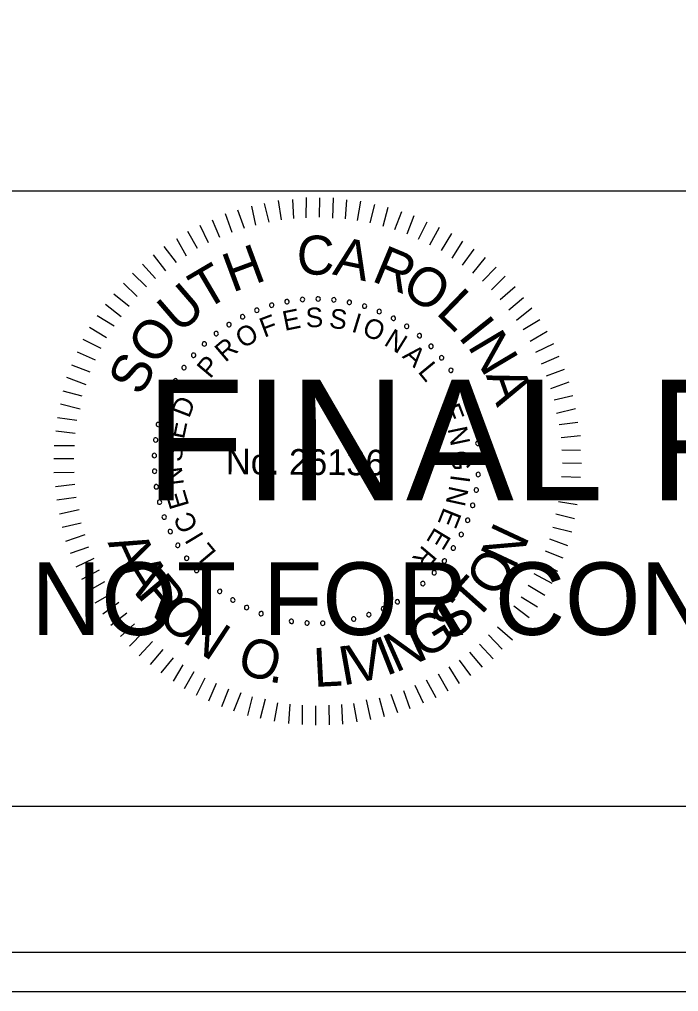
# Model space of a CAD drawing. Extents: x 967 to 1746, y 964 to 7904.
# Drawn here: x 1170.56 to 1189.3, y 7403.72 to 7431.36 of the extents above; entities that cross this region are included whole.
import ezdxf

# ---------------------------------------------------------------- set-up
doc = ezdxf.new("R2010")
doc.units = 0
for name, color, linetype in [('RD_SHT_Bndy', 7, 'Continuous'), ('RD_SHT_IplotShp', 7, 'Continuous'), ('RD_SHT_Misc1', 7, 'Continuous'), ('RD_SHT_Misc2', 7, 'Continuous'), ('RD_Sketch1', 7, 'Continuous')]:
    doc.layers.add(name, color=color, linetype=linetype)

msp = doc.modelspace()

# ---------------------------------------------------------------- linework, layer by layer
at = {"layer": 'RD_SHT_Bndy'}
for p, q in [((996.114, 7426.486), (1323.886, 7426.486)), ((1323.886, 7408.983), (996.114, 7408.983))]:
    msp.add_line(p, q, dxfattribs=at)
at = {"layer": 'RD_SHT_IplotShp'}
for points in [[(967.409, 7403.72), (1326.285, 7403.72), (1326.285, 7623.72), (967.409, 7623.72)], [(988.525, 7404.84), (1326.285, 7404.84), (1326.285, 7622.6), (988.525, 7622.6)]]:
    msp.add_lwpolyline(points, close=True, dxfattribs=at)
at = {"layer": 'RD_SHT_Misc1'}
for p, q in [((1178.717, 7425.719), (1178.722, 7426.295)), ((1179.093, 7425.739), (1179.098, 7426.292)), ((1179.469, 7425.713), (1179.489, 7426.288)), ((1177.287, 7425.508), (1177.169, 7426.054)), ((1177.657, 7425.597), (1177.53, 7426.128)), ((1178.01, 7425.663), (1177.93, 7426.209)), ((1178.364, 7425.699), (1178.33, 7426.244)), ((1179.829, 7425.687), (1179.872, 7426.231)), ((1180.174, 7425.646), (1180.271, 7426.19)), ((1180.535, 7425.573), (1180.662, 7426.102)), ((1180.902, 7425.478), (1181.045, 7426.022)), ((1176.61, 7425.306), (1176.423, 7425.83)), ((1176.964, 7425.419), (1176.769, 7425.935)), ((1181.231, 7425.384), (1181.428, 7425.896)), ((1181.584, 7425.265), (1181.78, 7425.786)), ((1175.933, 7425.005), (1175.699, 7425.506)), ((1176.264, 7425.156), (1176.053, 7425.657)), ((1181.905, 7425.109), (1182.154, 7425.606)), ((1182.226, 7424.953), (1182.506, 7425.45)), ((1175.624, 7424.846), (1175.352, 7425.332)), ((1182.562, 7424.789), (1182.85, 7425.27)), ((1175.03, 7424.445), (1174.681, 7424.9)), ((1175.308, 7424.634), (1175.036, 7425.12)), ((1182.86, 7424.572), (1183.163, 7425.053)), ((1174.729, 7424.217), (1174.372, 7424.665)), ((1183.158, 7424.378), (1183.484, 7424.828)), ((1174.435, 7423.997), (1174.062, 7424.399)), ((1183.447, 7424.145), (1183.811, 7424.587)), ((1183.729, 7423.92), (1184.116, 7424.316)), ((1174.172, 7423.753), (1173.776, 7424.148)), ((1183.98, 7423.672), (1184.368, 7424.061)), ((1173.909, 7423.479), (1173.52, 7423.858)), ((1184.232, 7423.394), (1184.657, 7423.767)), ((1173.684, 7423.197), (1173.242, 7423.546)), ((1173.451, 7422.9), (1173.009, 7423.256)), ((1184.475, 7423.108), (1184.892, 7423.45)), ((1173.257, 7422.64), (1172.776, 7422.936)), ((1184.687, 7422.807), (1185.128, 7423.156)), ((1184.885, 7422.544), (1185.355, 7422.832)), ((1173.039, 7422.312), (1172.559, 7422.6)), ((1185.081, 7422.213), (1185.56, 7422.493)), ((1172.883, 7422.006), (1172.379, 7422.256)), ((1185.24, 7421.904), (1185.756, 7422.145)), ((1172.727, 7421.677), (1172.215, 7421.904)), ((1185.399, 7421.573), (1185.907, 7421.791)), ((1172.571, 7421.333), (1172.051, 7421.53)), ((1185.549, 7421.226), (1186.057, 7421.414)), ((1172.461, 7420.974), (1171.91, 7421.178)), ((1185.669, 7420.865), (1186.185, 7421.06)), ((1172.351, 7420.652), (1171.807, 7420.787)), ((1185.759, 7420.541), (1186.297, 7420.667)), ((1172.286, 7420.276), (1171.727, 7420.419)), ((1185.832, 7420.165), (1186.371, 7420.298)), ((1172.191, 7419.955), (1171.647, 7420.029)), ((1185.906, 7419.842), (1186.436, 7419.906)), ((1172.15, 7419.587), (1171.598, 7419.653)), ((1185.964, 7419.473), (1186.51, 7419.53)), ((1172.124, 7419.234), (1171.548, 7419.239)), ((1185.977, 7419.12), (1186.514, 7419.115)), ((1172.105, 7418.866), (1171.545, 7418.871)), ((1185.997, 7418.751), (1186.542, 7418.747)), ((1172.118, 7418.482), (1171.542, 7418.471)), ((1185.971, 7418.368), (1186.508, 7418.348)), ((1172.138, 7418.136), (1171.585, 7418.072)), ((1185.952, 7418.022), (1186.497, 7417.949)), ((1172.173, 7417.768), (1171.627, 7417.688)), ((1172.262, 7417.414), (1171.701, 7417.296)), ((1185.888, 7417.655), (1186.417, 7417.566)), ((1185.808, 7417.302), (1186.345, 7417.175)), ((1172.321, 7417.037), (1171.774, 7416.911)), ((1185.729, 7416.926), (1186.265, 7416.792)), ((1172.425, 7416.707), (1171.871, 7416.519)), ((1185.634, 7416.597), (1186.146, 7416.401)), ((1172.53, 7416.36), (1172.007, 7416.173)), ((1172.681, 7416.029), (1172.165, 7415.788)), ((1185.508, 7416.253), (1186.013, 7416.057)), ((1185.352, 7415.924), (1185.857, 7415.675)), ((1172.831, 7415.705), (1172.323, 7415.441)), ((1185.188, 7415.603), (1185.7, 7415.33)), ((1172.982, 7415.374), (1172.497, 7415.094)), ((1185.024, 7415.274), (1185.498, 7414.987)), ((1173.194, 7415.042), (1172.709, 7414.762)), ((1184.822, 7414.946), (1185.288, 7414.658)), ((1173.384, 7414.78), (1172.936, 7414.453)), ((1184.62, 7414.687), (1185.055, 7414.353)), ((1173.612, 7414.478), (1173.164, 7414.129)), ((1184.403, 7414.389), (1184.814, 7414.033)), ((1173.832, 7414.177), (1173.437, 7413.812)), ((1184.155, 7414.092), (1184.574, 7413.72)), ((1174.091, 7413.945), (1173.689, 7413.541)), ((1183.899, 7413.864), (1184.28, 7413.454)), ((1174.35, 7413.674), (1173.97, 7413.263)), ((1183.644, 7413.597), (1184.024, 7413.18)), ((1174.64, 7413.442), (1174.275, 7413.022)), ((1183.358, 7413.37), (1183.715, 7412.944)), ((1174.937, 7413.209), (1174.58, 7412.782)), ((1175.212, 7413.014), (1174.932, 7412.549)), ((1183.065, 7413.141), (1183.384, 7412.709)), ((1175.525, 7412.812), (1175.245, 7412.331)), ((1182.463, 7412.755), (1182.743, 7412.269)), ((1182.764, 7412.952), (1183.059, 7412.482)), ((1175.83, 7412.633), (1175.588, 7412.136)), ((1176.159, 7412.477), (1175.94, 7411.98)), ((1182.124, 7412.581), (1182.396, 7412.08)), ((1176.503, 7412.321), (1176.307, 7411.816)), ((1176.855, 7412.211), (1176.651, 7411.69)), ((1181.122, 7412.175), (1181.31, 7411.652)), ((1181.476, 7412.28), (1181.664, 7411.771)), ((1181.8, 7412.431), (1182.041, 7411.93)), ((1177.177, 7412.1), (1177.05, 7411.572)), ((1177.545, 7412.036), (1177.409, 7411.484)), ((1177.897, 7411.933), (1177.808, 7411.412)), ((1178.25, 7411.892), (1178.207, 7411.34)), ((1179.715, 7411.88), (1179.749, 7411.327)), ((1180.061, 7411.915), (1180.149, 7411.393)), ((1180.423, 7412.012), (1180.541, 7411.458)), ((1180.791, 7412.07), (1180.926, 7411.54)), ((1178.603, 7411.866), (1178.598, 7411.313)), ((1178.978, 7411.84), (1178.974, 7411.295)), ((1179.355, 7411.86), (1179.365, 7411.307))]:
    msp.add_line(p, q, dxfattribs=at)
for centre, start, end in [((1177.734, 7423.235), 16.1422, 196.1422), ((1177.734, 7423.235), 196.1422, 16.1422), ((1178.168, 7423.337), 10.6038, 190.6038), ((1178.168, 7423.337), 190.6038, 10.6038), ((1178.609, 7423.397), 5.0653, 185.0653), ((1178.609, 7423.397), 185.0653, 5.0653), ((1179.055, 7423.414), 359.5268, 179.5268), ((1179.055, 7423.414), 179.5268, 359.5268), ((1179.5, 7423.388), 353.9884, 173.9884), ((1179.5, 7423.388), 173.9884, 353.9884), ((1179.94, 7423.319), 168.4499, 348.4499), ((1179.94, 7423.319), 348.4499, 168.4499), ((1180.372, 7423.208), 162.9114, 342.9114), ((1180.372, 7423.208), 342.9114, 162.9114), ((1176.906, 7422.908), 27.2191, 207.2191), ((1176.906, 7422.908), 207.2191, 27.2191), ((1177.312, 7423.091), 21.6807, 201.6807), ((1177.312, 7423.091), 201.6807, 21.6807), ((1180.79, 7423.056), 157.373, 337.373), ((1180.79, 7423.056), 337.373, 157.373), ((1176.52, 7422.686), 32.7576, 212.7576), ((1176.52, 7422.686), 212.7576, 32.7576), ((1181.193, 7422.864), 151.8345, 331.8345), ((1181.193, 7422.864), 331.8345, 151.8345), ((1181.574, 7422.634), 146.2961, 326.2961), ((1181.574, 7422.634), 326.2961, 146.2961), ((1176.156, 7422.428), 38.2961, 218.2961), ((1176.156, 7422.428), 218.2961, 38.2961), ((1181.932, 7422.368), 140.7576, 320.7576), ((1181.932, 7422.368), 320.7576, 140.7576), ((1175.82, 7422.135), 43.8345, 223.8345), ((1175.82, 7422.135), 223.8345, 43.8345), ((1182.263, 7422.069), 135.2191, 315.2191), ((1182.263, 7422.069), 315.2191, 135.2191), ((1175.513, 7421.812), 49.373, 229.373), ((1175.513, 7421.812), 229.373, 49.373), ((1182.563, 7421.74), 129.6807, 309.6807), ((1182.563, 7421.74), 309.6807, 129.6807), ((1175.239, 7421.461), 54.9114, 234.9114), ((1175.239, 7421.461), 234.9114, 54.9114), ((1182.83, 7421.383), 124.1422, 304.1422), ((1182.83, 7421.383), 304.1422, 124.1422), ((1175, 7421.085), 60.4499, 240.4499), ((1175, 7421.085), 240.4499, 60.4499), ((1183.061, 7421.002), 118.6038, 298.6038), ((1183.061, 7421.002), 298.6038, 118.6038), ((1174.798, 7420.687), 65.9884, 245.9884), ((1174.798, 7420.687), 245.9884, 65.9884), ((1183.255, 7420.601), 113.0653, 293.0653), ((1183.255, 7420.601), 293.0653, 113.0653), ((1174.636, 7420.272), 71.5268, 251.5268), ((1174.636, 7420.272), 251.5268, 71.5268), ((1183.408, 7420.182), 107.5268, 287.5268), ((1183.408, 7420.182), 287.5268, 107.5268), ((1174.514, 7419.843), 77.0653, 257.0653), ((1174.514, 7419.843), 257.0653, 77.0653), ((1183.521, 7419.751), 101.9884, 281.9884), ((1183.521, 7419.751), 281.9884, 101.9884), ((1174.435, 7419.405), 82.6038, 262.6038), ((1174.435, 7419.405), 262.6038, 82.6038), ((1183.592, 7419.311), 96.4499, 276.4499), ((1183.592, 7419.311), 276.4499, 96.4499), ((1174.398, 7418.961), 88.1422, 268.1422), ((1174.398, 7418.961), 268.1422, 88.1422), ((1183.619, 7418.866), 90.9114, 270.9114), ((1183.619, 7418.866), 270.9114, 90.9114), ((1174.404, 7418.515), 93.6807, 273.6807), ((1174.404, 7418.515), 273.6807, 93.6807), ((1183.604, 7418.421), 85.373, 265.373), ((1183.604, 7418.421), 265.373, 85.373), ((1174.453, 7418.072), 99.2191, 279.2191), ((1174.453, 7418.072), 279.2191, 99.2191), ((1183.546, 7417.979), 79.8345, 259.8345), ((1183.546, 7417.979), 259.8345, 79.8345), ((1174.545, 7417.636), 104.7576, 284.7576), ((1174.545, 7417.636), 284.7576, 104.7576), ((1183.445, 7417.545), 74.2961, 254.2961), ((1183.445, 7417.545), 254.2961, 74.2961), ((1174.678, 7417.211), 110.2961, 290.2961), ((1174.678, 7417.211), 290.2961, 110.2961), ((1183.303, 7417.122), 68.7576, 248.7576), ((1183.303, 7417.122), 248.7576, 68.7576), ((1174.852, 7416.8), 115.8345, 295.8345), ((1174.852, 7416.8), 295.8345, 115.8345), ((1183.121, 7416.716), 63.2191, 243.2191), ((1183.121, 7416.716), 243.2191, 63.2191), ((1175.065, 7416.409), 121.373, 301.373), ((1175.065, 7416.409), 301.373, 121.373), ((1182.9, 7416.328), 57.6807, 237.6807), ((1182.9, 7416.328), 237.6807, 57.6807), ((1175.314, 7416.039), 126.9114, 306.9114), ((1175.314, 7416.039), 306.9114, 126.9114), ((1182.643, 7415.964), 52.1422, 232.1422), ((1175.598, 7415.696), 312.4499, 132.4499), ((1182.643, 7415.964), 232.1422, 52.1422), ((1175.598, 7415.696), 132.4499, 312.4499), ((1182.353, 7415.627), 46.6038, 226.6038), ((1182.353, 7415.627), 226.6038, 46.6038), ((1175.914, 7415.381), 137.9884, 317.9884), ((1175.914, 7415.381), 317.9884, 137.9884), ((1182.03, 7415.319), 41.0653, 221.0653), ((1182.03, 7415.319), 221.0653, 41.0653), ((1176.258, 7415.099), 143.5268, 323.5268), ((1176.258, 7415.099), 323.5268, 143.5268), ((1181.68, 7415.043), 35.5268, 215.5268), ((1181.68, 7415.043), 215.5268, 35.5268), ((1176.629, 7414.851), 149.0653, 329.0653), ((1176.629, 7414.851), 329.0653, 149.0653), ((1177.021, 7414.639), 154.6038, 334.6038), ((1177.021, 7414.639), 334.6038, 154.6038), ((1180.908, 7414.6), 24.4499, 204.4499), ((1181.305, 7414.803), 29.9884, 209.9884), ((1181.305, 7414.803), 209.9884, 29.9884), ((1177.432, 7414.467), 160.1422, 340.1422), ((1177.432, 7414.467), 340.1422, 160.1422), ((1177.858, 7414.335), 345.6807, 165.6807), ((1180.065, 7414.313), 13.373, 193.373), ((1180.494, 7414.436), 18.9114, 198.9114), ((1180.494, 7414.436), 198.9114, 18.9114), ((1180.908, 7414.6), 204.4499, 24.4499), ((1177.858, 7414.335), 165.6807, 345.6807), ((1178.294, 7414.245), 351.2191, 171.2191), ((1178.294, 7414.245), 171.2191, 351.2191), ((1178.737, 7414.198), 356.7576, 176.7576), ((1178.737, 7414.198), 176.7576, 356.7576), ((1179.183, 7414.193), 2.2961, 182.2961), ((1179.183, 7414.193), 182.2961, 2.2961), ((1179.627, 7414.232), 7.8345, 187.8345), ((1179.627, 7414.232), 187.8345, 7.8345), ((1180.065, 7414.313), 193.373, 13.373)]:
    msp.add_arc(centre, 0.0627, start, end, dxfattribs=at)
at = {"layer": 'RD_Sketch1'}
msp.add_lwpolyline([(967.409, 7403.72), (1326.285, 7403.72), (1326.285, 7623.72), (967.409, 7623.72)], close=True, dxfattribs=at)

# ---------------------------------------------------------------- texts
at = {"layer": 'RD_SHT_Misc1'}
for s, height, rotation, p in [('C', 1.11, 359.5482, (1178.442, 7424.108)), ('H', 1.11, 20.3637, (1176.614, 7423.587)), ('A', 1.11, 348.1981, (1179.439, 7424.115)), ('R', 1.11, 337.4344, (1180.541, 7423.937)), ('T', 1.11, 30.4992, (1175.828, 7423.072)), ('O', 1.108, 326.5869, (1181.366, 7423.609)), ('U', 1.11, 40.8022, (1175.102, 7422.403)), ('L', 1.11, 315.9488, (1182.373, 7423.003)), ('F', 0.557, 20.6127, (1177.52, 7422.309)), ('E', 0.557, 11.4103, (1178.103, 7422.503)), ('S', 0.557, 2.208, (1178.709, 7422.601)), ('S', 0.557, 352.6608, (1179.346, 7422.599)), ('I', 0.557, 343.1136, (1179.975, 7422.491)), ('O', 1.11, 52.0267, (1174.435, 7421.474)), ('O', 0.557, 30.8477, (1176.917, 7421.987)), ('O', 0.557, 338.4392, (1180.274, 7422.401)), ('I', 1.11, 308.6613, (1183.011, 7422.338)), ('N', 0.557, 328.2042, (1180.896, 7422.12)), ('N', 1.11, 300.7037, (1183.285, 7422.075)), ('R', 0.557, 40.3949, (1176.415, 7421.594)), ('S', 1.108, 63.2511, (1174.029, 7420.619)), ('A', 0.557, 318.657, (1181.424, 7421.762)), ('P', 0.557, 49.9421, (1175.985, 7421.124)), ('L', 0.557, 309.4546, (1181.869, 7421.339)), ('A', 1.11, 289.4792, (1183.814, 7421.243)), ('D', 0.557, 69.0364, (1175.386, 7420.003)), ('E', 0.557, 291.049, (1182.53, 7420.307)), ('E', 0.557, 78.2388, (1175.238, 7419.407)), ('N', 0.557, 281.8466, (1182.728, 7419.726)), ('S', 0.557, 87.786, (1175.187, 7418.772)), ('No. 26136', 0.7311, 359.5268, (1176.429, 7418.43)), ('G', 0.557, 272.2995, (1182.833, 7419.097)), ('N', 0.557, 97.3332, (1175.242, 7418.137)), ('I', 0.557, 262.4084, (1182.83, 7418.437)), ('E', 0.557, 106.5355, (1175.394, 7417.541)), ('N', 0.557, 257.7339, (1182.789, 7418.127)), ('E', 0.557, 248.1867, (1182.628, 7417.511)), ('C', 0.557, 116.4266, (1175.661, 7416.938)), ('E', 0.557, 238.9844, (1182.378, 7416.949)), ('N', 1.105, 64.8922, (1184.632, 7415.684)), ('I', 0.557, 121.1011, (1175.823, 7416.67)), ('A', 1.105, 294.7297, (1173.062, 7416.486)), ('L', 0.557, 129.9595, (1176.187, 7416.204)), ('R', 0.557, 229.782, (1182.041, 7416.435)), ('O', 1.105, 56.2059, (1184.102, 7414.874)), ('A', 1.105, 302.2892, (1173.414, 7415.72)), ('R', 1.105, 309.8487, (1173.865, 7415.007)), ('T', 1.105, 48.2685, (1183.515, 7414.211)), ('O', 1.105, 317.7861, (1174.434, 7414.33)), ('S', 1.105, 40.3311, (1182.842, 7413.636)), ('N', 1.105, 326.4725, (1175.158, 7413.686)), ('G', 1.105, 32.0198, (1182.059, 7413.14)), ('N', 1.105, 24.0824, (1181.252, 7412.776)), ('O', 1.105, 342.3472, (1176.697, 7412.82)), ('I', 1.105, 10.1523, (1179.743, 7412.418)), ('V', 1.105, 12.7741, (1180.033, 7412.457)), ('I', 1.105, 21.4605, (1180.976, 7412.681)), ('L', 1.105, 2.9677, (1178.943, 7412.379)), ('.', 1.105, 351.0336, (1177.623, 7412.536))]:
    msp.add_text(s, height=height, rotation=rotation, dxfattribs=at).set_placement(p)
at = {"layer": 'RD_SHT_Misc2'}
for s, height, p in [('FINAL PLANS', 3.4375, (1174.145, 7417.685)), ('NOT FOR CONSTRUCTION', 2.0625, (1170.901, 7413.86))]:
    msp.add_text(s, height=height, dxfattribs=at).set_placement(p)

doc.saveas('drawing.dxf')
